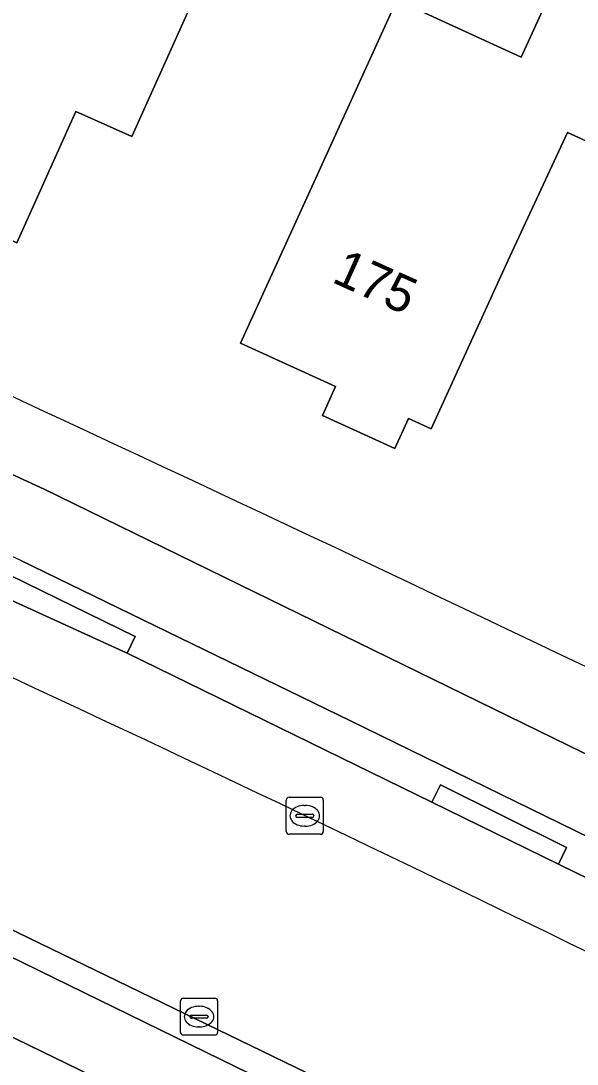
# Model space of a CAD drawing. Extents: x 162879 to 165540, y 384011 to 385181.
# Drawn here: x 163940.8 to 163955.85, y 384517.5 to 384545.74 of the extents above; entities that cross this region are included whole.
import ezdxf

# ---------------------------------------------------------------- set-up
doc = ezdxf.new("R2010")
doc.units = 0
for name, color, linetype in [('IMGEO_Erf', 7, 'Continuous'), ('IMGEO_Fietspad_gesloten', 7, 'Continuous'), ('IMGEO_Fietspad_open', 7, 'Continuous'), ('IMGEO_Kolk', 7, 'Continuous'), ('IMGEO_Pand', 7, 'Continuous'), ('IMGEO_Pand_nummerreeks', 7, 'Continuous'), ('IMGEO_Parkeervlak_open', 7, 'Continuous'), ('IMGEO_Rijbaan_lokaal_gesloten', 7, 'Continuous'), ('IMGEO_Verkeerseiland_open', 7, 'Continuous'), ('IMGEO_Voetpad_open', 7, 'Continuous')]:
    doc.layers.add(name, color=color, linetype=linetype)

msp = doc.modelspace()

# ---------------------------------------------------------------- linework, layer by layer
at = {"layer": 'IMGEO_Erf'}
for points in [[(163947.579, 384552.771), (163945.788, 384547.037), (163944.256, 384543.615), (163943.806, 384542.611), (163942.284, 384543.293), (163940.69, 384539.733), (163934.789, 384542.437), (163936.834, 384547), (163938.244, 384550.147), (163939.433, 384552.802), (163942.62, 384551.374), (163943.349, 384553.963)], [(163950.974, 384546.301), (163954.339, 384544.764), (163955.123, 384546.481), (163959.668, 384544.405), (163958.329, 384541.473), (163955.593, 384542.722), (163953.977, 384539.249), (163951.901, 384534.7), (163951.292, 384534.978), (163950.922, 384534.169), (163948.962, 384535.063), (163949.319, 384535.845), (163946.741, 384537.021), (163948.817, 384541.571)]]:
    msp.add_lwpolyline(points, close=True, dxfattribs=at)
msp.add_arc((163306.406, 383169.013), 1506.534, 63.564414, 65.354615, dxfattribs=at)
at = {"layer": 'IMGEO_Fietspad_gesloten'}
for points in [[(163981.563, 384513.384), (163976.269, 384516.033), (163941.427, 384533.064), (163933.674, 384536.63)], [(163940.8, 384531.134), (163949.722, 384526.795), (163958.245, 384522.624), (163975.903, 384513.967)]]:
    msp.add_lwpolyline(points, dxfattribs=at)
msp.add_arc((163670.86, 383953.962), 637.178, 64.934801, 66.489422, dxfattribs=at)
at = {"layer": 'IMGEO_Fietspad_open'}
for points in [[(164046.321, 384458.236), (164042.366, 384461.222), (164038.409, 384464.101), (164035.588, 384466.084), (164032.884, 384467.984), (164023.539, 384474.332), (164017.469, 384478.249), (164009.245, 384483.486), (164002.517, 384487.804), (163992.332, 384494.269), (163989.491, 384495.908), (163987.373, 384497.08), (163985.254, 384498.25), (163981.926, 384500), (163973.063, 384504.482), (163968.811, 384506.572), (163936.739, 384522.254)], [(163935.888, 384520.503), (163967.943, 384504.905), (163972.229, 384502.846), (163977.834, 384500)]]:
    msp.add_lwpolyline(points, dxfattribs=at)
at = {"layer": 'IMGEO_Kolk'}
for p, q in [((163947.983, 384523.8), (163947.983, 384524.652)), ((163948.058, 384524.726), (163948.91, 384524.726)), ((163948.984, 384524.652), (163948.984, 384523.8)), ((163948.471, 384524.506), (163948.496, 384524.506)), ((163948.242, 384524.22), (163948.242, 384524.232)), ((163948.68, 384524.183), (163948.282, 384524.183)), ((163948.285, 384524.269), (163948.683, 384524.269)), ((163948.726, 384524.232), (163948.726, 384524.22)), ((163948.91, 384523.726), (163948.058, 384523.726)), ((163948.494, 384523.946), (163948.469, 384523.946)), ((163945.122, 384518.363), (163945.122, 384519.215)), ((163945.197, 384519.289), (163946.049, 384519.289)), ((163946.123, 384519.215), (163946.123, 384518.363)), ((163945.61, 384519.069), (163945.635, 384519.069)), ((163945.381, 384518.783), (163945.381, 384518.795)), ((163945.819, 384518.746), (163945.421, 384518.746)), ((163945.424, 384518.832), (163945.822, 384518.832)), ((163945.865, 384518.795), (163945.865, 384518.783)), ((163945.633, 384518.509), (163945.608, 384518.509)), ((163946.049, 384518.289), (163945.197, 384518.289))]:
    msp.add_line(p, q, dxfattribs=at)
for points in [[(163947.983, 384523.8), (163947.983, 384524.652)], [(163948.058, 384524.726), (163948.91, 384524.726)], [(163948.984, 384524.652), (163948.984, 384523.8)], [(163948.91, 384523.726), (163948.058, 384523.726)], [(163945.122, 384518.363), (163945.122, 384519.215)], [(163945.197, 384519.289), (163946.049, 384519.289)], [(163946.123, 384519.215), (163946.123, 384518.363)], [(163946.049, 384518.289), (163945.197, 384518.289)]]:
    msp.add_lwpolyline(points, dxfattribs=at)
for centre, radius, start, end in [((163948.06, 384524.65), 0.0765, 91.552, 178.448), ((163948.06, 384524.65), 0.0765, 91.552, 178.448), ((163948.908, 384524.65), 0.0765, 1.552, 88.448), ((163948.908, 384524.65), 0.0765, 1.552, 88.448), ((163948.282, 384524.229), 0.0403, 85.8775, 175.7526), ((163948.279, 384524.219), 0.0366, 178.938, 274.7102), ((163948.683, 384524.226), 0.043, 264.8664, 352.4533), ((163948.687, 384524.231), 0.0386, 1.7309, 96.639), ((163948.06, 384523.802), 0.0765, 181.552, 268.448), ((163948.06, 384523.802), 0.0765, 181.552, 268.448), ((163948.908, 384523.802), 0.0765, 271.552, 358.448), ((163948.908, 384523.802), 0.0765, 271.552, 358.448), ((163945.199, 384519.213), 0.0765, 91.552, 178.448), ((163945.199, 384519.213), 0.0765, 91.552, 178.448), ((163946.047, 384519.213), 0.0765, 1.552, 88.448), ((163946.047, 384519.213), 0.0765, 1.552, 88.448), ((163945.421, 384518.792), 0.0403, 85.8775, 175.7526), ((163945.418, 384518.782), 0.0366, 178.938, 274.7102), ((163945.822, 384518.789), 0.043, 264.8664, 352.4533), ((163945.826, 384518.794), 0.0386, 1.7309, 96.639), ((163945.199, 384518.365), 0.0765, 181.552, 268.448), ((163945.199, 384518.365), 0.0765, 181.552, 268.448), ((163946.047, 384518.365), 0.0765, 271.552, 358.448), ((163946.047, 384518.365), 0.0765, 271.552, 358.448)]:
    msp.add_arc(centre, radius, start, end, dxfattribs=at)
for centre, major_axis, ratio, start_param, end_param in [((163948.47, 384524.226), (-0.387, 0.002), 0.722429, 4.712389, 7.853982), ((163948.495, 384524.226), (-0.39, 0.002), 0.717154, 1.570796, 4.712389), ((163945.609, 384518.789), (-0.387, 0.002), 0.722429, 4.712389, 7.853982), ((163945.634, 384518.789), (-0.39, 0.002), 0.717154, 1.570796, 4.712389)]:
    msp.add_ellipse(centre, major_axis=major_axis, ratio=ratio, start_param=start_param, end_param=end_param, dxfattribs=at)
at = {"layer": 'IMGEO_Pand'}
for points in [[(163936.834, 384547), (163934.789, 384542.437), (163940.69, 384539.733), (163942.284, 384543.293), (163943.806, 384542.611), (163944.256, 384543.615), (163945.788, 384547.037), (163947.579, 384552.771), (163943.349, 384553.963), (163942.62, 384551.374), (163939.433, 384552.802), (163938.244, 384550.147)], [(163955.593, 384542.722), (163958.329, 384541.473), (163959.668, 384544.405), (163955.123, 384546.481), (163954.339, 384544.764), (163950.974, 384546.301), (163948.817, 384541.571), (163946.741, 384537.021), (163949.319, 384535.845), (163948.962, 384535.063), (163950.922, 384534.169), (163951.292, 384534.978), (163951.901, 384534.7), (163953.977, 384539.249)]]:
    msp.add_lwpolyline(points, close=True, dxfattribs=at)
at = {"layer": 'IMGEO_Parkeervlak_open'}
for points in [[(163943.675, 384528.627), (163940.243, 384530.201), (163938.71, 384530.904), (163936.483, 384531.933), (163935.724, 384530.204)], [(163991.548, 384504.842), (163985.852, 384507.816), (163984.82, 384508.341), (163980.15, 384510.717), (163974.993, 384513.31), (163971.579, 384514.98), (163966.213, 384517.604), (163962.805, 384519.271), (163955.346, 384522.919), (163951.921, 384524.594), (163943.675, 384528.627)]]:
    msp.add_lwpolyline(points, dxfattribs=at)
msp.add_arc((163558.73, 383708.059), 904.459, 62.662546, 65.366197, dxfattribs=at)
at = {"layer": 'IMGEO_Rijbaan_lokaal_gesloten'}
msp.add_lwpolyline([(163935.724, 384530.204), (163935.62, 384529.967), (163935.604, 384529.938), (163935.586, 384529.909), (163933.298, 384524.874), (163933.272, 384524.79), (163933.217, 384524.645), (163935.903, 384523.398), (163969.26, 384507.213), (163973.418, 384505.188), (163983.595, 384500)], dxfattribs=at)
msp.add_arc((163558.73, 383708.059), 904.459, 62.662546, 65.366197, dxfattribs=at)
at = {"layer": 'IMGEO_Verkeerseiland_open'}
for points in [[(163935.586, 384529.909), (163935.604, 384529.938), (163935.62, 384529.967), (163935.724, 384530.204), (163936.483, 384531.933), (163938.71, 384530.904), (163940.243, 384530.201), (163940.503, 384530.735), (163943.894, 384529.076), (163943.675, 384528.627), (163951.921, 384524.594), (163952.154, 384525.064), (163955.568, 384523.366), (163955.346, 384522.919), (163962.805, 384519.271)], [(163975.903, 384513.967), (163958.245, 384522.624), (163949.722, 384526.795), (163940.8, 384531.134)], [(163936.739, 384522.254), (163968.811, 384506.572), (163973.063, 384504.482), (163981.926, 384500), (163985.254, 384498.25), (163985.606, 384498.938), (163984.601, 384499.47), (163983.595, 384500), (163973.418, 384505.188), (163969.26, 384507.213), (163935.903, 384523.398), (163933.217, 384524.645), (163933.272, 384524.79), (163933.298, 384524.874)]]:
    msp.add_lwpolyline(points, dxfattribs=at)
msp.add_arc((163670.86, 383953.962), 637.178, 64.934801, 66.489422, dxfattribs=at)
at = {"layer": 'IMGEO_Voetpad_open'}
for points in [[(163933.674, 384536.63), (163941.427, 384533.064), (163976.269, 384516.033), (163981.563, 384513.384)], [(163977.834, 384500), (163972.229, 384502.846), (163967.943, 384504.905), (163935.888, 384520.503)]]:
    msp.add_lwpolyline(points, dxfattribs=at)
for points in [[(163940.503, 384530.735), (163940.243, 384530.201), (163943.675, 384528.627), (163943.894, 384529.076)], [(163951.921, 384524.594), (163955.346, 384522.919), (163955.568, 384523.366), (163952.154, 384525.064)]]:
    msp.add_lwpolyline(points, close=True, dxfattribs=at)
msp.add_arc((163306.406, 383169.013), 1506.534, 63.564414, 65.354615, dxfattribs=at)

# ---------------------------------------------------------------- texts
at = {"layer": 'IMGEO_Pand_nummerreeks'}
msp.add_text('175', height=1, rotation=335.7811, dxfattribs=at).set_placement((163949.182, 384538.686))

doc.saveas('drawing.dxf')
